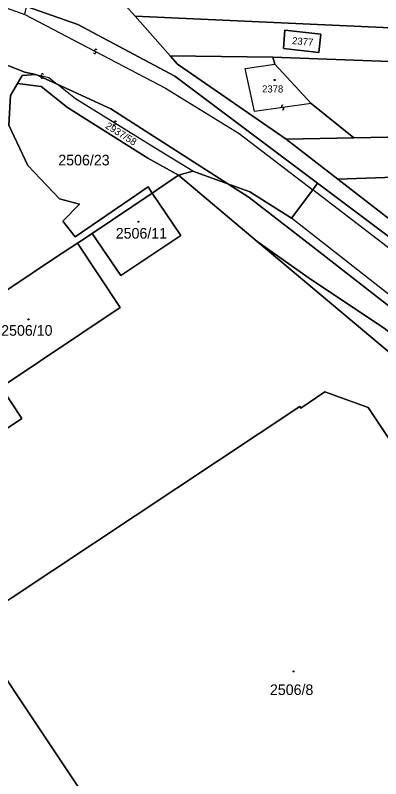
# Model space of a CAD drawing. Extents: x -596024 to -594475, y -1163820 to -1161957.
# Drawn here: x -595937.3 to -595878.7, y -1163392.5 to -1163270.2 of the extents above; entities that cross this region are included whole.
import ezdxf

# ---------------------------------------------------------------- set-up
doc = ezdxf.new("R2010")
doc.units = 0
for name, color, linetype in [('Level 1', 7, 'Continuous'), ('Level 13', 7, 'Continuous'), ('Level 3', 7, 'Continuous'), ('Level 4', 7, 'Continuous'), ('Level 5', 7, 'Continuous'), ('Level 60', 7, 'Continuous')]:
    doc.layers.add(name, color=color, linetype=linetype)

msp = doc.modelspace()

# ---------------------------------------------------------------- linework, layer by layer
at = {"layer": 'Level 1'}
for points in [[(-595918.05, -1163270.37), (-595922.67, -1163265.17)], [(-595649.76, -1163267.23), (-595693.24, -1163276.98), (-595737.87, -1163283.82), (-595772.87, -1163288.86), (-595830.69, -1163294.17), (-595859.94, -1163295.58), (-595885.58, -1163296.46)], [(-595888.83, -1163297.12), (-595911.69, -1163279.96), (-595927.25, -1163271.68), (-595935.47, -1163268.79)], [(-595777.58, -1163271.05), (-595824.57, -1163274.61), (-595918.05, -1163270.37)], [(-595912.43, -1163276.69), (-595918.05, -1163270.37)], [(-595894.05, -1163272.57), (-595894.31, -1163275.54), (-595888.64, -1163276.19), (-595888.3, -1163273.26), (-595894.05, -1163272.57)], [(-595945.61, -1163275.5), (-595935.7, -1163279.3), (-595933.98, -1163279.7)], [(-595776.9, -1163275.6), (-595823.99, -1163279.57), (-595896.02, -1163276.92)], [(-595893.84, -1163290.06), (-595911.25, -1163278.02), (-595912.43, -1163276.69)], [(-595912.43, -1163276.69), (-595896.02, -1163276.92)], [(-595895.7, -1163278.04), (-595896.02, -1163276.92)], [(-595889.87, -1163284.32), (-595895.7, -1163278.04)], [(-595936.91, -1163281.16), (-595936.14, -1163279.84), (-595933.98, -1163279.7)], [(-595930.57, -1163281.25), (-595933.98, -1163279.7)], [(-595936.91, -1163281.16), (-595938.01, -1163283.04), (-595938.27, -1163287.81), (-595935.22, -1163294.27), (-595930.19, -1163299.62), (-595926.94, -1163300.45), (-595929.63, -1163303.19), (-595927.67, -1163305.68), (-595915.97, -1163297.69), (-595915.3, -1163298.69)], [(-595936.91, -1163281.16), (-595933.1, -1163281.6), (-595928.9, -1163285), (-595916, -1163293.1), (-595911.1, -1163295.84)], [(-595903.18, -1163297.24), (-595921.94, -1163285.18), (-595930.57, -1163281.25)], [(-595889.87, -1163284.32), (-595883.04, -1163289.85)], [(-595775.92, -1163284.82), (-595823.53, -1163288.67), (-595883.04, -1163289.85)], [(-595893.84, -1163290.06), (-595883.04, -1163289.85)], [(-595893.84, -1163290.06), (-595885.58, -1163296.46)], [(-595915.3, -1163298.69), (-595911.1, -1163295.84)], [(-595908.8, -1163295.2), (-595911.1, -1163295.84)], [(-595898.5, -1163306.43), (-595911.1, -1163295.84)], [(-595903.18, -1163297.24), (-595908.8, -1163295.2)], [(-595893, -1163302.7), (-595899.7, -1163298.5), (-595903.18, -1163297.24)], [(-595739.66, -1163484.87), (-595769.55, -1163440.05), (-595814.95, -1163373.15), (-595830.5, -1163354.58), (-595847.35, -1163340.2), (-595889.88, -1163307.1), (-595899.77, -1163299.43), (-595903.18, -1163297.24)], [(-595888.83, -1163297.12), (-595889.6, -1163298.16)], [(-595888.83, -1163297.12), (-595841.37, -1163332.75), (-595823.21, -1163347.13), (-595804.21, -1163371.02), (-595794.72, -1163385.2), (-595760.44, -1163435.47), (-595748.68, -1163453.13)], [(-595885.58, -1163296.46), (-595877.31, -1163302.85)], [(-595889.6, -1163298.16), (-595893, -1163302.7)], [(-595924.93, -1163305.15), (-595920.32, -1163311.89), (-595910.71, -1163305.47), (-595915.3, -1163298.69)], [(-595915.3, -1163298.69), (-595924.93, -1163305.15)], [(-595924.93, -1163305.15), (-595927.3, -1163306.71)], [(-595946.34, -1163319.41), (-595943.03, -1163324.38), (-595958.59, -1163334.76), (-595951.72, -1163345.15), (-595936.19, -1163334.79), (-595939.51, -1163329.8), (-595920.44, -1163317.03), (-595927.3, -1163306.71)], [(-595946.34, -1163319.41), (-595938.31, -1163314.06), (-595930.95, -1163309.14), (-595927.3, -1163306.71)], [(-595898.5, -1163306.43), (-595828.01, -1163365.55), (-595796.77, -1163410.74)], [(-595744.13, -1163483.61), (-595749.65, -1163476.51), (-595774.95, -1163436.18), (-595781.75, -1163426.45), (-595798.84, -1163402.5), (-595809.22, -1163387.61), (-595820.97, -1163371.1), (-595827.85, -1163363.23), (-595834.92, -1163355.2), (-595848.3, -1163341.74), (-595849.13, -1163341.26), (-595868.37, -1163327.1), (-595873.34, -1163324.15), (-595878.14, -1163320.35), (-595889.8, -1163312.58), (-595898.5, -1163306.43)], [(-595895.3, -1163437.01), (-595844.59, -1163403.15), (-595861.26, -1163378.26), (-595853.95, -1163373.37), (-595880.71, -1163333.07), (-595887.65, -1163330.54), (-595891.5, -1163333.13), (-595891.65, -1163332.9), (-595944.49, -1163367.93), (-595917.31, -1163408.69), (-595909.95, -1163403.76), (-595903.28, -1163413.82), (-595903.07, -1163413.69), (-595900.15, -1163417.94), (-595905.6, -1163421.61), (-595895.3, -1163437.01)]]:
    msp.add_lwpolyline(points, dxfattribs=at)
at = {"layer": 'Level 13'}
for centre, start, end in [((-595924.54, -1163276.16), 189.4838, 62.0738), ((-595924.36, -1163275.84), 9.6982, 241.7962), ((-595932.98, -1163280.13), 203.6417, 76.2317), ((-595932.9, -1163279.77), 23.8562, 255.9542), ((-595894.45, -1163284.81), 45.4824, 278.0724), ((-595894.39, -1163285.17), 225.6969, 97.7949), ((-595921.2, -1163287.34), 5.3988, 237.9888), ((-595921.4, -1163287.66), 185.6133, 57.7113)]:
    msp.add_arc(centre, 0.184, start, end, dxfattribs=at)
at = {"layer": 'Level 3'}
for points in [[(-595935.7, -1163270.1), (-595913.2, -1163281.9), (-595901.37, -1163289.13), (-595889.6, -1163298.16)], [(-595889.87, -1163284.32), (-595898.96, -1163285.65), (-595900.45, -1163278.74), (-595895.7, -1163278.04)], [(-595933.98, -1163279.7), (-595931.9, -1163280.2), (-595930.57, -1163281.25)], [(-595908.8, -1163295.2), (-595915, -1163291.4), (-595927.6, -1163283.6), (-595930.57, -1163281.25)], [(-595612.37, -1163731.72), (-595619.77, -1163713.62), (-595631.2, -1163672.88), (-595641.59, -1163636.8), (-595651.14, -1163607.39), (-595658.98, -1163592.16), (-595678.25, -1163561.58), (-595700.71, -1163528.42), (-595708.38, -1163517.14), (-595734.07, -1163478.47), (-595762.79, -1163435.41), (-595779.31, -1163410.2), (-595795.95, -1163386.05), (-595807.44, -1163369.67), (-595819.92, -1163353.97), (-595827.97, -1163346.08), (-595857.05, -1163323.13), (-595889.6, -1163298.16)], [(-595739.66, -1163484.87), (-595739.7, -1163482.72), (-595746.94, -1163470.32), (-595767.73, -1163438.81), (-595816.47, -1163368.01), (-595825.25, -1163357.26), (-595846.58, -1163339.13), (-595893, -1163302.7)]]:
    msp.add_lwpolyline(points, dxfattribs=at)
at = {"layer": 'Level 5'}
for centre, radius in [((-595895.71, -1163280.57), 0.09), ((-595895.71, -1163280.57), 0.0521), ((-595917.53, -1163303.29), 0.09), ((-595917.53, -1163303.29), 0.0521), ((-595935.14, -1163318.93), 0.09), ((-595935.14, -1163318.93), 0.0521), ((-595892.68, -1163375.33), 0.09), ((-595892.68, -1163375.33), 0.0521)]:
    msp.add_circle(centre, radius, dxfattribs=at)
at = {"layer": 'Level 60'}
for points in [[(-595824.85, -1163269.71), (-595772.83, -1163266.06), (-595739.93, -1163261.11), (-595695.6, -1163253.73), (-595659.73, -1163244.35), (-595658.54, -1163248.02), (-595695.09, -1163258.13), (-595739.48, -1163265.3), (-595772.41, -1163270.66), (-595777.58, -1163271.05), (-595824.57, -1163274.61), (-595918.05, -1163270.37), (-595922.67, -1163265.17)], [(-595693.66, -1163272.41), (-595652.29, -1163261.91), (-595649.76, -1163267.23), (-595693.24, -1163276.98), (-595737.87, -1163283.82), (-595772.87, -1163288.86), (-595830.69, -1163294.17), (-595859.94, -1163295.58), (-595885.58, -1163296.46), (-595893.84, -1163290.06), (-595883.04, -1163289.85), (-595823.53, -1163288.67), (-595775.92, -1163284.82), (-595738.31, -1163279.77)], [(-595692.82, -1163281.54), (-595737.43, -1163287.87), (-595759.43, -1163291.29), (-595769.82, -1163292.9), (-595790.72, -1163295.4), (-595822.43, -1163299.19), (-595877.31, -1163302.85), (-595885.58, -1163296.46), (-595859.94, -1163295.58), (-595830.69, -1163294.17), (-595772.87, -1163288.86), (-595737.87, -1163283.82), (-595693.24, -1163276.98), (-595649.76, -1163267.23), (-595647.23, -1163272.55)], [(-595776.9, -1163275.6), (-595823.99, -1163279.57), (-595896.02, -1163276.92), (-595912.43, -1163276.69), (-595918.05, -1163270.37), (-595824.57, -1163274.61), (-595777.58, -1163271.05)], [(-595894.05, -1163272.57), (-595894.31, -1163275.54), (-595888.64, -1163276.19), (-595888.3, -1163273.26)], [(-595894.31, -1163275.54), (-595894.05, -1163272.57), (-595888.3, -1163273.26), (-595888.64, -1163276.19)], [(-595823.99, -1163279.57), (-595776.9, -1163275.6), (-595775.92, -1163284.82), (-595823.53, -1163288.67), (-595883.04, -1163289.85), (-595889.87, -1163284.32), (-595895.7, -1163278.04), (-595896.02, -1163276.92)], [(-595895.7, -1163278.04), (-595889.87, -1163284.32), (-595883.04, -1163289.85), (-595893.84, -1163290.06), (-595911.25, -1163278.02), (-595912.43, -1163276.69), (-595896.02, -1163276.92)], [(-595928.9, -1163285), (-595933.1, -1163281.6), (-595936.91, -1163281.16), (-595936.14, -1163279.84), (-595933.98, -1163279.7), (-595930.57, -1163281.25), (-595921.94, -1163285.18), (-595903.18, -1163297.24), (-595908.8, -1163295.2), (-595911.1, -1163295.84), (-595916, -1163293.1)], [(-595933.1, -1163281.6), (-595928.9, -1163285), (-595916, -1163293.1), (-595911.1, -1163295.84), (-595915.3, -1163298.69), (-595915.97, -1163297.69), (-595927.67, -1163305.68), (-595929.63, -1163303.19), (-595926.94, -1163300.45), (-595930.19, -1163299.62), (-595935.22, -1163294.27), (-595938.27, -1163287.81), (-595938.01, -1163283.04), (-595936.91, -1163281.16)], [(-595920.32, -1163311.89), (-595924.93, -1163305.15), (-595915.3, -1163298.69), (-595910.71, -1163305.47)], [(-595943.03, -1163324.38), (-595946.34, -1163319.41), (-595938.31, -1163314.06), (-595930.95, -1163309.14), (-595927.3, -1163306.71), (-595920.44, -1163317.03), (-595939.51, -1163329.8), (-595936.19, -1163334.79), (-595951.72, -1163345.15), (-595958.59, -1163334.76)], [(-595873.34, -1163324.15), (-595868.37, -1163327.1), (-595849.13, -1163341.26), (-595848.3, -1163341.74), (-595834.92, -1163355.2), (-595827.85, -1163363.23), (-595820.97, -1163371.1), (-595809.22, -1163387.61), (-595798.84, -1163402.5), (-595781.75, -1163426.45), (-595774.95, -1163436.18), (-595749.65, -1163476.51), (-595744.13, -1163483.61), (-595767.99, -1163498.15), (-595755.66, -1163473.51), (-595796.77, -1163410.74), (-595828.01, -1163365.55), (-595898.5, -1163306.43), (-595889.8, -1163312.58), (-595878.14, -1163320.35)], [(-595895.3, -1163437.01), (-595844.59, -1163403.15), (-595861.26, -1163378.26), (-595853.95, -1163373.37), (-595880.71, -1163333.07), (-595887.65, -1163330.54), (-595891.5, -1163333.13), (-595891.65, -1163332.9), (-595944.49, -1163367.93), (-595917.31, -1163408.69), (-595909.95, -1163403.76), (-595903.28, -1163413.82), (-595903.07, -1163413.69), (-595900.15, -1163417.94), (-595905.6, -1163421.61)], [(-595844.59, -1163403.15), (-595895.3, -1163437.01), (-595905.6, -1163421.61), (-595900.15, -1163417.94), (-595903.07, -1163413.69), (-595903.28, -1163413.82), (-595909.95, -1163403.76), (-595917.31, -1163408.69), (-595944.49, -1163367.93), (-595891.65, -1163332.9), (-595891.5, -1163333.13), (-595887.65, -1163330.54), (-595880.71, -1163333.07), (-595853.95, -1163373.37), (-595861.26, -1163378.26)]]:
    msp.add_lwpolyline(points, close=True, dxfattribs=at)
for points in [[(-595922.67, -1163265.17), (-595918.05, -1163270.37), (-595912.43, -1163276.69), (-595911.25, -1163278.02), (-595893.84, -1163290.06), (-595885.58, -1163296.46), (-595877.31, -1163302.85), (-595872.56, -1163306.66), (-595864.4, -1163313.03), (-595853.01, -1163321.69), (-595837.59, -1163332.73), (-595828.83, -1163339.62), (-595819.06, -1163347.48), (-595804.05, -1163360.73), (-595798.75, -1163368.57), (-595793.68, -1163374.7), (-595777.25, -1163407.17)], [(-595941.6, -1163268), (-595935.7, -1163270.1), (-595935.47, -1163268.79), (-595927.25, -1163271.68), (-595911.69, -1163279.96), (-595888.83, -1163297.12), (-595889.6, -1163298.16), (-595893, -1163302.7), (-595899.7, -1163298.5), (-595903.18, -1163297.24), (-595921.94, -1163285.18), (-595930.57, -1163281.25), (-595933.98, -1163279.7), (-595935.7, -1163279.3), (-595945.61, -1163275.5)], [(-595760.44, -1163435.47), (-595794.72, -1163385.2), (-595804.21, -1163371.02), (-595823.21, -1163347.13), (-595841.37, -1163332.75), (-595888.83, -1163297.12), (-595911.69, -1163279.96), (-595927.25, -1163271.68), (-595935.47, -1163268.79)], [(-595945.61, -1163275.5), (-595935.7, -1163279.3), (-595933.98, -1163279.7), (-595936.14, -1163279.84), (-595936.91, -1163281.16), (-595938.01, -1163283.04)], [(-595938.27, -1163287.81), (-595935.22, -1163294.27), (-595930.19, -1163299.62), (-595926.94, -1163300.45), (-595929.63, -1163303.19), (-595927.67, -1163305.68), (-595915.97, -1163297.69), (-595915.3, -1163298.69), (-595924.93, -1163305.15), (-595927.3, -1163306.71), (-595930.95, -1163309.14), (-595938.31, -1163314.06)], [(-595893.71, -1163476.02), (-595954.12, -1163385.62), (-595968.07, -1163371.73), (-595972.14, -1163364.98), (-595981.24, -1163347.43), (-595981.35, -1163347.21), (-595982.82, -1163343.22), (-595946.34, -1163319.41), (-595943.03, -1163324.38), (-595958.59, -1163334.76), (-595951.72, -1163345.15), (-595936.19, -1163334.79), (-595939.51, -1163329.8), (-595920.44, -1163317.03), (-595927.3, -1163306.71), (-595924.93, -1163305.15), (-595920.32, -1163311.89), (-595910.71, -1163305.47), (-595915.3, -1163298.69), (-595911.1, -1163295.84), (-595898.5, -1163306.43), (-595828.01, -1163365.55), (-595796.77, -1163410.74)], [(-595798.84, -1163402.5), (-595809.22, -1163387.61), (-595820.97, -1163371.1), (-595827.85, -1163363.23), (-595834.92, -1163355.2), (-595848.3, -1163341.74), (-595849.13, -1163341.26), (-595868.37, -1163327.1), (-595873.34, -1163324.15), (-595878.14, -1163320.35), (-595889.8, -1163312.58), (-595898.5, -1163306.43), (-595911.1, -1163295.84), (-595908.8, -1163295.2), (-595903.18, -1163297.24), (-595899.77, -1163299.43), (-595889.88, -1163307.1), (-595847.35, -1163340.2), (-595830.5, -1163354.58), (-595814.95, -1163373.15), (-595769.55, -1163440.05)], [(-595739.66, -1163484.87), (-595769.55, -1163440.05), (-595814.95, -1163373.15), (-595830.5, -1163354.58), (-595847.35, -1163340.2), (-595889.88, -1163307.1), (-595899.77, -1163299.43), (-595903.18, -1163297.24), (-595899.7, -1163298.5), (-595893, -1163302.7), (-595889.6, -1163298.16), (-595888.83, -1163297.12), (-595841.37, -1163332.75), (-595823.21, -1163347.13), (-595804.21, -1163371.02), (-595794.72, -1163385.2), (-595760.44, -1163435.47)]]:
    msp.add_lwpolyline(points, dxfattribs=at)

# ---------------------------------------------------------------- texts
at = {"layer": 'Level 4'}
for s, rotation, p in [('2377', 354.7, (-595892.95, -1163274.81)), ('2937/58', 327.875, (-595922.93, -1163288.21))]:
    msp.add_text(s, height=1.14, rotation=rotation, dxfattribs=at).set_placement(p)
for s, height, p in [('2378', 1.14, (-595897.72, -1163282.58)), ('2506/23', 1.7, (-595930.36, -1163294.26)), ('2506/11', 1.7, (-595921.16, -1163305.99)), ('2506/10', 1.7, (-595939.51, -1163321.55)), ('2506/8', 1.7, (-595896.46, -1163379.11))]:
    msp.add_text(s, height=height, dxfattribs=at).set_placement(p)

doc.saveas('drawing.dxf')
